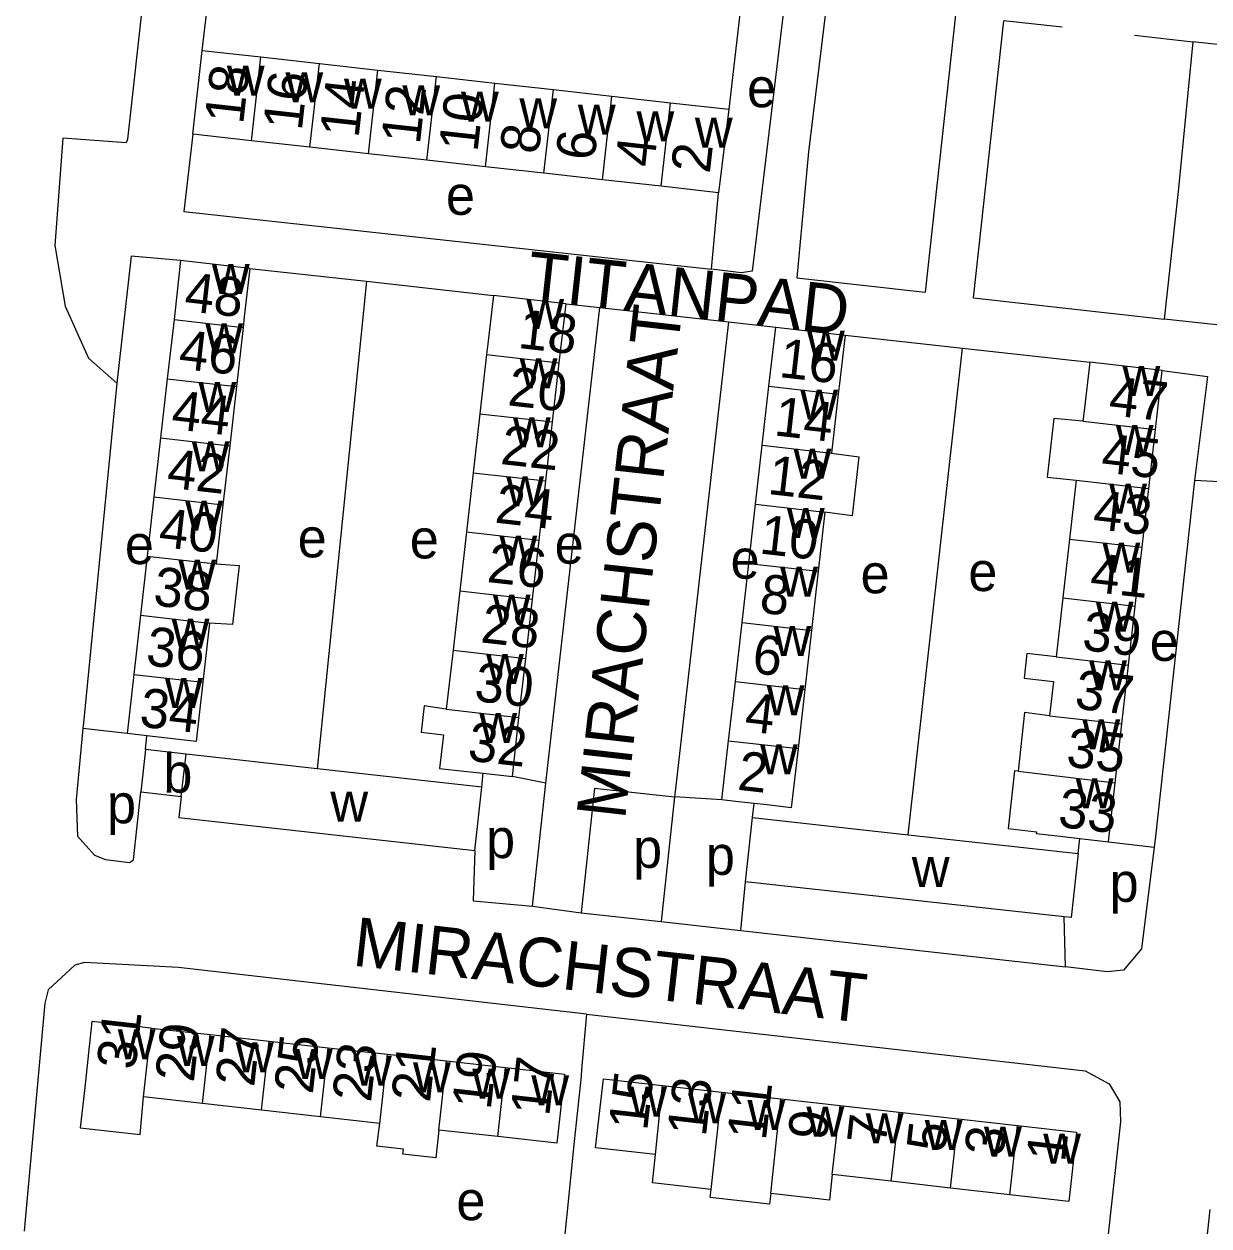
# Model space of a CAD drawing. Extents: x 161936 to 163647, y 386450 to 388633.
# Drawn here: x 162077.1 to 162198.4, y 386718.3 to 386841.4 of the extents above; entities that cross this region are included whole.
import ezdxf

# ---------------------------------------------------------------- set-up
doc = ezdxf.new("R2010")
doc.units = 0
for name, color, linetype in [('BLT_Basislijn', 7, 'Continuous'), ('BLT_Bebouwing', 7, 'Continuous'), ('BLT_Centroide', 7, 'Continuous'), ('BLT_Huisnummer', 7, 'Continuous'), ('BLT_Huisnummer_ tussenligend', 7, 'Continuous'), ('BLT_Onderverdeling_panden', 7, 'Continuous'), ('BLT_Straatnaam', 7, 'Continuous')]:
    doc.layers.add(name, color=color, linetype=linetype)

msp = doc.modelspace()

# ---------------------------------------------------------------- linework, layer by layer
at = {"layer": 'BLT_Basislijn'}
for p, q in [((162095.38, 386838.68), (162096.65, 386849.92)), ((162150.57, 386843.95), (162149.28, 386832.68)), ((162174.35, 386813.37), (162177.44, 386841.72)), ((162190.82, 386840.24), (162196.79, 386839.58)), ((162201.25, 386839.09), (162196.79, 386839.58)), ((162147.5, 386816.29), (162148.23, 386824.12)), ((162100.24, 386816.37), (162112.19, 386815.05)), ((162112.19, 386815.05), (162107.14, 386765.15)), ((162112.19, 386815.05), (162125.18, 386813.61)), ((162130.55, 386763.68), (162136.08, 386812.38)), ((162132.62, 386812.76), (162136.08, 386812.38)), ((162136.08, 386812.38), (162149.24, 386810.9)), ((162149.24, 386810.9), (162154.08, 386810.36)), ((162161.18, 386809.55), (162173.2, 386808.21)), ((162167.64, 386758.39), (162173.2, 386808.21)), ((162173.2, 386808.21), (162186.23, 386806.76)), ((162087.68, 386768.74), (162083.15, 386769.28)), ((162089.55, 386767.11), (162089.7, 386768.51)), ((162124.01, 386763.27), (162124.14, 386764.68)), ((162130.55, 386763.68), (162127.12, 386764.34)), ((162129.2, 386751.09), (162130.55, 386763.68)), ((162135.52, 386763.15), (162134.16, 386750.4)), ((162135.52, 386763.15), (162143.72, 386762.26)), ((162143.72, 386762.26), (162142.34, 386749.5)), ((162148.57, 386761.97), (162143.72, 386762.26)), ((162151.71, 386760.14), (162151.87, 386761.6)), ((162185.05, 386756.47), (162185.21, 386758)), ((162188.17, 386757.67), (162192.84, 386757.13)), ((162150.53, 386748.58), (162150.99, 386753.58)), ((162129.2, 386751.09), (162134.16, 386750.4)), ((162134.16, 386750.4), (162142.34, 386749.5)), ((162183.74, 386744.87), (162183.6, 386750)), ((162142.34, 386749.5), (162150.53, 386748.58)), ((162150.53, 386748.58), (162183.74, 386744.87)), ((162194.17, 386680.56), (162198.58, 386720.02))]:
    msp.add_line(p, q, dxfattribs=at)
for points in [[(162091.01, 386859.18), (162087.73, 386829.61), (162087.57, 386829.23), (162081.11, 386829.69), (162080.29, 386818.73), (162081.33, 386812.5), (162083.72, 386807.17), (162086.62, 386804.61)], [(162159.9, 386848.48), (162157.44, 386828.32), (162156.24, 386815.4), (162169.38, 386813.93)], [(162173.02, 386847.04), (162169.38, 386813.93)], [(162154.99, 386843.55), (162151.68, 386816.1), (162150.56, 386815.91), (162147.5, 386816.29)], [(162183.41, 386841.06), (162177.44, 386841.72)], [(162196.79, 386839.58), (162195.3, 386824.25), (162193.86, 386811.19)], [(162094.42, 386830.11), (162093.5, 386822.19), (162147.5, 386816.29)], [(162093.16, 386817.18), (162088.08, 386817.64), (162086.62, 386804.61)], [(162174.35, 386813.37), (162193.86, 386811.19)], [(162215.58, 386806.19), (162215.43, 386808.87), (162193.86, 386811.19)], [(162149.24, 386810.9), (162143.81, 386763.1), (162143.72, 386762.26)], [(162193.64, 386805.92), (162198.3, 386805.31), (162196.97, 386794.65)], [(162215.58, 386806.19), (162215.01, 386806), (162212.08, 386803.23), (162205.86, 386799.55), (162201.38, 386794.42), (162196.97, 386794.65)], [(162086.62, 386804.61), (162083.2, 386769.84), (162083.15, 386769.28)], [(162196.97, 386794.65), (162192.94, 386757.92), (162192.84, 386757.13)], [(162083.15, 386769.28), (162082.47, 386762.01), (162082.6, 386758.23), (162084.34, 386756.29), (162085.45, 386755.86), (162087.93, 386755.55), (162088.33, 386755.83), (162089.07, 386762.77)], [(162192.84, 386757.13), (162191.52, 386746.7), (162189.69, 386744.51), (162188.02, 386744.35), (162183.74, 386744.87)], [(162123.28, 386756.76), (162123.11, 386751.64), (162129.2, 386751.09)], [(162134.7, 386740.02), (162092.95, 386744.8), (162083.32, 386745.32), (162082.31, 386745.05), (162079.58, 386742.51), (162079.26, 386741.13), (162077.24, 386718.96), (162077.13, 386717.8)], [(162134.7, 386740.02), (162134.21, 386734.34), (162134.15, 386733.68)], [(162134.7, 386740.02), (162185.78, 386734.22), (162188.22, 386732.88), (162189.33, 386731.05), (162189.39, 386729), (162186.89, 386706.3), (162186.81, 386705.55)], [(162134.15, 386733.68), (162133.46, 386726.98), (162131.92, 386711.68)]]:
    msp.add_lwpolyline(points, dxfattribs=at)
at = {"layer": 'BLT_Bebouwing'}
for p, q in [((162094.42, 386830.11), (162095.38, 386838.68)), ((162095.38, 386838.68), (162101.37, 386838.02)), ((162101.37, 386838.02), (162107.36, 386837.35)), ((162107.36, 386837.35), (162113.35, 386836.68)), ((162113.35, 386836.68), (162119.34, 386836.01)), ((162119.34, 386836.01), (162125.33, 386835.35)), ((162125.33, 386835.35), (162131.32, 386834.68)), ((162131.32, 386834.68), (162137.31, 386834.01)), ((162137.31, 386834.01), (162143.3, 386833.34)), ((162143.3, 386833.34), (162149.28, 386832.68)), ((162149.28, 386832.68), (162148.23, 386824.12)), ((162100.41, 386829.45), (162094.42, 386830.11)), ((162106.4, 386828.78), (162100.41, 386829.45)), ((162112.39, 386828.11), (162106.4, 386828.78)), ((162118.38, 386827.45), (162112.39, 386828.11)), ((162124.37, 386826.78), (162118.38, 386827.45)), ((162130.36, 386826.11), (162124.37, 386826.78)), ((162136.35, 386825.44), (162130.36, 386826.11)), ((162142.34, 386824.78), (162136.35, 386825.44)), ((162148.23, 386824.12), (162142.34, 386824.78)), ((162093.16, 386817.18), (162092.48, 386811.13)), ((162100.24, 386816.37), (162093.16, 386817.18)), ((162132.62, 386812.76), (162125.18, 386813.61)), ((162131.93, 386806.71), (162132.62, 386812.76)), ((162092.48, 386811.13), (162091.79, 386805.07)), ((162099.56, 386810.33), (162098.87, 386804.27)), ((162153.39, 386804.31), (162154.08, 386810.36)), ((162154.08, 386810.36), (162161.18, 386809.55)), ((162124.49, 386807.56), (162123.8, 386801.5)), ((162131.24, 386800.66), (162131.93, 386806.71)), ((162193.64, 386805.92), (162186.23, 386806.76)), ((162091.79, 386805.07), (162091.11, 386799.02)), ((162192.96, 386799.89), (162193.64, 386805.92)), ((162098.87, 386804.27), (162098.18, 386798.22)), ((162152.7, 386798.26), (162153.39, 386804.31)), ((162160.49, 386803.51), (162159.81, 386797.46)), ((162123.8, 386801.5), (162123.11, 386795.45)), ((162130.56, 386794.61), (162131.24, 386800.66)), ((162091.11, 386799.02), (162090.42, 386792.97)), ((162192.27, 386793.85), (162192.96, 386799.89)), ((162098.18, 386798.22), (162097.49, 386792.16)), ((162152.01, 386792.22), (162152.7, 386798.26)), ((162123.11, 386795.45), (162122.43, 386789.4)), ((162129.87, 386788.55), (162130.56, 386794.61)), ((162184.86, 386794.7), (162184.17, 386788.66)), ((162090.42, 386792.97), (162089.74, 386786.91)), ((162191.59, 386787.82), (162192.27, 386793.85)), ((162097.49, 386792.16), (162096.81, 386786.11)), ((162151.32, 386786.17), (162152.01, 386792.22)), ((162159.12, 386791.41), (162158.43, 386785.36)), ((162122.43, 386789.4), (162121.74, 386783.35)), ((162129.18, 386782.5), (162129.87, 386788.55)), ((162184.17, 386788.66), (162183.49, 386782.63)), ((162190.9, 386781.79), (162191.59, 386787.82)), ((162089.74, 386786.91), (162089.05, 386780.86)), ((162150.64, 386780.12), (162151.32, 386786.17)), ((162158.43, 386785.36), (162157.74, 386779.31)), ((162121.74, 386783.35), (162121.05, 386777.29)), ((162128.49, 386776.45), (162129.18, 386782.5)), ((162183.49, 386782.63), (162182.81, 386776.6)), ((162190.22, 386775.76), (162190.9, 386781.79)), ((162089.05, 386780.86), (162088.36, 386774.8)), ((162096.12, 386780.06), (162095.43, 386774)), ((162149.95, 386774.07), (162150.64, 386780.12)), ((162157.74, 386779.31), (162157.06, 386773.26)), ((162121.05, 386777.29), (162120.36, 386771.24)), ((162127.8, 386770.39), (162128.49, 386776.45)), ((162189.53, 386769.73), (162190.22, 386775.76)), ((162088.36, 386774.8), (162087.68, 386768.74)), ((162149.26, 386768.02), (162149.95, 386774.07)), ((162157.06, 386773.26), (162156.37, 386767.21)), ((162127.12, 386764.34), (162127.8, 386770.39)), ((162188.85, 386763.7), (162189.53, 386769.73)), ((162089.7, 386768.51), (162087.68, 386768.74)), ((162089.55, 386767.11), (162089.07, 386762.77)), ((162093.71, 386766.65), (162089.55, 386767.11)), ((162148.57, 386761.97), (162149.26, 386768.02)), ((162107.14, 386765.15), (162093.71, 386766.65)), ((162124.01, 386763.27), (162107.14, 386765.15)), ((162124.14, 386764.68), (162127.12, 386764.34)), ((162123.28, 386756.76), (162124.01, 386763.27)), ((162188.17, 386757.67), (162188.85, 386763.7)), ((162089.07, 386762.77), (162093.22, 386762.31)), ((162150.99, 386753.58), (162151.71, 386760.14)), ((162151.71, 386760.14), (162167.64, 386758.39)), ((162167.64, 386758.39), (162185.05, 386756.47)), ((162185.21, 386758), (162188.17, 386757.67)), ((162183.6, 386750), (162150.99, 386753.58)), ((162090.13, 386738.6), (162096.18, 386737.93)), ((162096.18, 386737.93), (162102.23, 386737.25)), ((162102.23, 386737.25), (162108.28, 386736.58)), ((162108.28, 386736.58), (162114.33, 386735.91)), ((162114.33, 386735.91), (162120.38, 386735.23)), ((162120.38, 386735.23), (162126.43, 386734.56)), ((162126.43, 386734.56), (162132.47, 386733.89)), ((162136.44, 386733.4), (162142.5, 386732.72)), ((162142.5, 386732.72), (162148.56, 386732.03)), ((162095.39, 386730.86), (162089.34, 386731.54)), ((162148.56, 386732.03), (162154.61, 386731.35)), ((162154.61, 386731.35), (162160.67, 386730.66)), ((162101.44, 386730.18), (162095.39, 386730.86)), ((162107.49, 386729.51), (162101.44, 386730.18)), ((162160.67, 386730.66), (162166.72, 386729.98)), ((162166.72, 386729.98), (162172.78, 386729.29)), ((162113.54, 386728.83), (162107.49, 386729.51)), ((162172.78, 386729.29), (162178.84, 386728.61)), ((162125.64, 386727.48), (162119.59, 386728.15)), ((162165.92, 386722.91), (162159.87, 386723.59)), ((162171.98, 386722.22), (162165.92, 386722.91)), ((162178.04, 386721.53), (162171.98, 386722.22))]:
    msp.add_line(p, q, dxfattribs=at)
for points in [[(162100.24, 386816.37), (162099.68, 386811.4), (162099.56, 386810.33)], [(162125.18, 386813.61), (162124.61, 386808.64), (162124.49, 386807.56)], [(162161.18, 386809.55), (162160.62, 386804.59), (162160.49, 386803.51)], [(162186.23, 386806.76), (162185.66, 386801.79), (162185.54, 386800.73)], [(162185.54, 386800.73), (162182.55, 386801.01), (162181.87, 386794.99), (162184.86, 386794.7)], [(162159.81, 386797.46), (162162.61, 386797.08), (162161.92, 386791.04), (162159.12, 386791.41)], [(162096.81, 386786.11), (162099.15, 386785.95), (162098.46, 386779.91), (162096.12, 386780.06)], [(162182.81, 386776.6), (162179.81, 386776.96), (162179.52, 386774.42), (162182.52, 386774.08), (162182.12, 386770.57)], [(162095.43, 386774), (162094.74, 386767.94), (162089.7, 386768.51)], [(162120.36, 386771.24), (162118.1, 386771.59), (162117.79, 386768.89), (162120.07, 386768.63), (162119.67, 386765.18), (162122.15, 386764.9), (162124.14, 386764.68)], [(162182.12, 386770.57), (162179.56, 386770.89), (162178.9, 386764.89)], [(162156.37, 386767.21), (162155.68, 386761.16), (162153.21, 386761.44), (162151.87, 386761.6)], [(162178.9, 386764.89), (162178.54, 386764.93), (162177.87, 386759.02), (162180.77, 386758.69), (162180.75, 386758.51), (162183.2, 386758.23), (162185.21, 386758)], [(162093.22, 386762.31), (162092.98, 386760.14), (162123.28, 386756.76)], [(162151.87, 386761.6), (162149.98, 386761.81), (162148.57, 386761.97)], [(162185.05, 386756.47), (162184.33, 386749.92), (162183.6, 386750)], [(162090.13, 386738.6), (162084.08, 386739.27), (162083.3, 386732.22), (162082.87, 386728.37), (162089.01, 386727.69), (162089.34, 386731.54)], [(162132.47, 386733.89), (162131.68, 386726.8), (162125.64, 386727.48)], [(162141.78, 386725.64), (162135.64, 386726.33), (162136.44, 386733.4)], [(162119.59, 386728.15), (162119.27, 386725.32), (162115.92, 386725.69), (162115.98, 386726.2), (162113.26, 386726.5), (162113.54, 386728.83)], [(162178.84, 386728.61), (162184.89, 386727.93), (162184.09, 386720.85), (162178.04, 386721.53)], [(162147.48, 386722.06), (162141.47, 386722.74), (162141.78, 386725.64)], [(162159.87, 386723.59), (162159.58, 386720.99), (162153.57, 386721.66)], [(162153.57, 386721.66), (162153.45, 386720.56), (162147.39, 386721.24), (162147.48, 386722.06)]]:
    msp.add_lwpolyline(points, dxfattribs=at)
at = {"layer": 'BLT_Onderverdeling_panden'}
for p, q in [((162100.41, 386829.45), (162101.37, 386838.02)), ((162106.4, 386828.78), (162107.36, 386837.35)), ((162112.39, 386828.11), (162113.35, 386836.68)), ((162118.38, 386827.45), (162119.34, 386836.01)), ((162124.37, 386826.78), (162125.33, 386835.35)), ((162130.36, 386826.11), (162131.32, 386834.68)), ((162136.35, 386825.44), (162137.31, 386834.01)), ((162142.34, 386824.78), (162143.3, 386833.34)), ((162092.48, 386811.13), (162099.56, 386810.33)), ((162124.49, 386807.56), (162131.93, 386806.71)), ((162091.79, 386805.07), (162098.87, 386804.27)), ((162153.39, 386804.31), (162160.49, 386803.51)), ((162123.8, 386801.5), (162131.24, 386800.66)), ((162185.54, 386800.73), (162192.96, 386799.89)), ((162091.11, 386799.02), (162098.18, 386798.22)), ((162152.7, 386798.26), (162159.81, 386797.46)), ((162123.11, 386795.45), (162130.56, 386794.61)), ((162184.86, 386794.7), (162192.27, 386793.85)), ((162090.42, 386792.97), (162097.49, 386792.16)), ((162152.01, 386792.22), (162159.12, 386791.41)), ((162122.43, 386789.4), (162129.87, 386788.55)), ((162184.17, 386788.66), (162191.59, 386787.82)), ((162089.74, 386786.91), (162096.81, 386786.11)), ((162151.32, 386786.17), (162158.43, 386785.36)), ((162121.74, 386783.35), (162129.18, 386782.5)), ((162183.49, 386782.63), (162190.9, 386781.79)), ((162089.05, 386780.86), (162096.12, 386780.06)), ((162150.64, 386780.12), (162157.74, 386779.31)), ((162121.05, 386777.29), (162128.49, 386776.45)), ((162182.81, 386776.6), (162190.22, 386775.76)), ((162088.36, 386774.8), (162095.43, 386774)), ((162149.95, 386774.07), (162157.06, 386773.26)), ((162120.36, 386771.24), (162127.8, 386770.39)), ((162182.12, 386770.57), (162189.53, 386769.73)), ((162149.26, 386768.02), (162156.37, 386767.21)), ((162093.22, 386762.31), (162093.71, 386766.65)), ((162178.9, 386764.89), (162188.85, 386763.7)), ((162089.34, 386731.54), (162090.13, 386738.6)), ((162095.39, 386730.86), (162096.18, 386737.93)), ((162101.44, 386730.18), (162102.23, 386737.25)), ((162107.49, 386729.51), (162108.28, 386736.58)), ((162113.54, 386728.83), (162114.33, 386735.91)), ((162119.59, 386728.15), (162120.38, 386735.23)), ((162125.64, 386727.48), (162126.43, 386734.56)), ((162141.78, 386725.64), (162142.5, 386732.72)), ((162147.48, 386722.06), (162148.56, 386732.03)), ((162153.57, 386721.66), (162154.61, 386731.35)), ((162159.87, 386723.59), (162160.67, 386730.66)), ((162165.92, 386722.91), (162166.72, 386729.98)), ((162171.98, 386722.22), (162172.78, 386729.29)), ((162178.04, 386721.53), (162178.84, 386728.61))]:
    msp.add_line(p, q, dxfattribs=at)

# ---------------------------------------------------------------- texts
at = {"layer": 'BLT_Centroide'}
for s, p in [('w', (162097.89, 386834.06)), ('w', (162103.89, 386833.39)), ('w', (162109.88, 386832.73)), ('e', (162151.15, 386832.87)), ('w', (162115.86, 386832.06)), ('w', (162121.86, 386831.39)), ('w', (162127.84, 386830.73)), ('w', (162133.83, 386830.06)), ('w', (162139.83, 386829.39)), ('w', (162145.81, 386828.72)), ('e', (162120.32, 386821.86)), ('w', (162096.36, 386813.75)), ('w', (162128.55, 386810.16)), ('w', (162095.68, 386807.69)), ('w', (162157.29, 386806.94)), ('w', (162127.87, 386804.09)), ('w', (162189.59, 386803.31)), ('w', (162094.99, 386801.66)), ('w', (162156.6, 386800.88)), ('w', (162127.18, 386798.06)), ('w', (162188.91, 386797.28)), ('w', (162094.3, 386795.59)), ('w', (162155.91, 386794.84)), ('w', (162126.49, 386792)), ('w', (162188.23, 386791.25)), ('w', (162093.62, 386789.53)), ('w', (162155.23, 386788.78)), ('e', (162087.45, 386786.1)), ('e', (162105.14, 386786.79)), ('e', (162116.62, 386786.68)), ('w', (162125.8, 386785.94)), ('e', (162131.45, 386786.14)), ('w', (162187.54, 386785.22)), ('w', (162092.93, 386783.47)), ('e', (162149.46, 386784.61)), ('w', (162154.54, 386782.75)), ('e', (162162.77, 386783.11)), ('e', (162173.8, 386783.34)), ('w', (162125.12, 386779.91)), ('w', (162186.85, 386779.19)), ('w', (162092.24, 386777.44)), ('w', (162153.85, 386776.69)), ('e', (162192.37, 386776.19)), ('w', (162124.43, 386773.84)), ('w', (162186.17, 386773.16)), ('w', (162091.55, 386771.38)), ('w', (162153.16, 386770.62)), ('w', (162123.74, 386767.78)), ('w', (162185.48, 386767.12)), ('b', (162091.39, 386762.7)), ('w', (162152.48, 386764.59)), ('w', (162184.8, 386761.09)), ('p', (162085.62, 386759.56)), ('w', (162108.49, 386759.72)), ('p', (162124.43, 386756)), ('p', (162139.48, 386755)), ('p', (162146.93, 386754.28)), ('w', (162168.02, 386753.03)), ('p', (162188.27, 386751.52)), ('w', (162086.72, 386735.41)), ('w', (162092.77, 386734.73)), ('w', (162098.81, 386734.05)), ('w', (162104.86, 386733.39)), ('w', (162110.91, 386732.7)), ('w', (162116.95, 386732.03)), ('w', (162123.02, 386731.36)), ('w', (162129.06, 386730.69)), ('w', (162139.08, 386729.52)), ('w', (162145.12, 386728.83)), ('w', (162151.19, 386728.16)), ('w', (162157.23, 386727.47)), ('w', (162163.3, 386726.78)), ('w', (162169.34, 386726.11)), ('w', (162175.41, 386725.42)), ('w', (162181.47, 386724.73)), ('e', (162121.39, 386718.93))]:
    msp.add_text(s, height=4, dxfattribs=at).set_placement(p)
at = {"layer": 'BLT_Huisnummer'}
for s, rotation, p in [('18', 83.6459, (162099.56, 386831.05)), ('14', 83.6385, (162111.37, 386829.65)), ('10', 83.6385, (162123.55, 386828.22)), ('6', 83.6444, (162135.52, 386827.32)), ('2', 83.6466, (162147.33, 386826.01)), ('48', 353.5391, (162093.44, 386812.03)), ('18', 353.5136, (162127.61, 386808.24)), ('16', 353.5138, (162154.33, 386805.26)), ('47', 353.5266, (162188.07, 386801.37)), ('22', 353.5136, (162125.82, 386796.36)), ('42', 353.5416, (162091.65, 386793.95)), ('10', 353.5148, (162152.32, 386787.2)), ('26', 353.5145, (162124.44, 386784.28)), ('41', 353.5266, (162186.16, 386783.29)), ('38', 353.5424, (162090.26, 386781.89)), ('6', 353.5086, (162151.57, 386774.96)), ('37', 353.5258, (162184.6, 386771.32)), ('34', 353.5468, (162088.85, 386769.48)), ('32', 353.6391, (162122.46, 386766)), ('2', 353.5175, (162150.08, 386763.01)), ('33', 353.5338, (162182.89, 386759.21)), ('31', 83.6527, (162088.52, 386734.25)), ('25', 83.6144, (162106.68, 386731.76)), ('21', 83.6172, (162118.68, 386730.91)), ('17', 83.5531, (162130.89, 386729.49)), ('15', 83.546, (162140.92, 386728.01)), ('9', 83.5389, (162159.29, 386727.02)), ('5', 83.5389, (162171.43, 386725.82)), ('1', 83.5496, (162183.7, 386724.79))]:
    msp.add_text(s, height=4, rotation=rotation, dxfattribs=at).set_placement(p)
at = {"layer": 'BLT_Huisnummer_ tussenligend'}
for s, rotation, p in [('16', 83.6385, (162105.56, 386830.4)), ('12', 83.6385, (162117.65, 386828.99)), ('8', 83.6444, (162129.81, 386827.99)), ('4', 83.6466, (162141.62, 386826.65)), ('46', 353.5416, (162092.86, 386806.13)), ('20', 353.5136, (162126.56, 386802.37)), ('44', 353.5416, (162092.11, 386799.95)), ('14', 353.5148, (162153.82, 386799.29)), ('45', 353.5266, (162187.31, 386795.52)), ('12', 353.5148, (162153.18, 386793.29)), ('24', 353.5136, (162125.24, 386790.36)), ('43', 353.5266, (162186.46, 386789.72)), ('40', 353.5424, (162090.81, 386787.89)), ('8', 353.5086, (162152.33, 386781.15)), ('28', 353.5145, (162123.79, 386778.1)), ('39', 353.5258, (162185.36, 386777.31)), ('36', 353.5468, (162089.51, 386775.76)), ('30', 353.5145, (162123.13, 386772.1)), ('4', 353.5175, (162150.81, 386769.01)), ('35', 353.5338, (162183.73, 386765.39)), ('29', 83.6144, (162094.5, 386732.97)), ('27', 83.6144, (162100.68, 386732.5)), ('23', 83.6172, (162112.64, 386730.93)), ('19', 83.5531, (162124.9, 386730.15)), ('13', 83.5389, (162146.93, 386727.4)), ('11', 83.5389, (162153.07, 386727.01)), ('7', 83.5389, (162165.34, 386726.55)), ('3', 83.5496, (162177.37, 386725.37))]:
    msp.add_text(s, height=4, rotation=rotation, dxfattribs=at).set_placement(p)
at = {"layer": 'BLT_Straatnaam'}
for s, rotation, p in [('TITANPAD', 353.766, (162128.46, 386813.16)), ('MIRACHSTRAAT', 83.5919, (162138.65, 386759.87)), ('MIRACHSTRAAT', 353.5919, (162110.66, 386745.01))]:
    msp.add_text(s, height=5, rotation=rotation, dxfattribs=at).set_placement(p)

doc.saveas('drawing.dxf')
